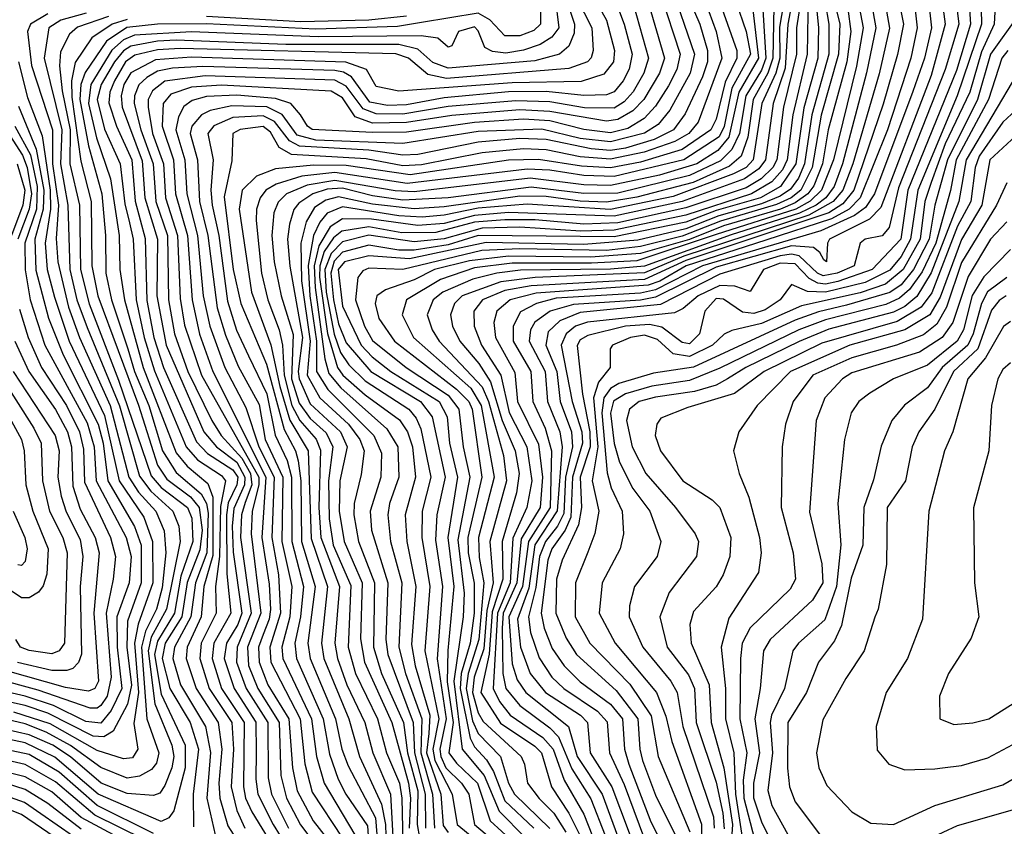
# Model space of a CAD drawing. Extents: x 501367 to 657802, y 482273 to 547541.
# Tile 660 of 714: x 626570 to 629179, y 496940 to 499077. Entities that reach past the tile are written whole.
import ezdxf

# ---------------------------------------------------------------- set-up
doc = ezdxf.new("R2010")
doc.units = 0

msp = doc.modelspace()

# ---------------------------------------------------------------- linework, layer by layer
at = {"layer": '0CON20XD'}
for points in [[(628666.8, 499253.2), (628686.5, 499055), (628684.9, 498975), (628647.3, 498842.7), (628626.1, 498695), (628585.4, 498634.6), (628532.6, 498605), (628415, 498571.1), (628335, 498540.4), (628145, 498501.1), (627785, 498504.9), (627705, 498480.3), (627615, 498466.5), (627575, 498466.2), (627495, 498479.8), (627425, 498460.7), (627403, 498437), (627394.8, 498405.2), (627401.1, 498335), (627415, 498271.1), (627435, 498220.7), (627500.5, 498145), (627631.6, 498065), (627662.8, 498025), (627697.3, 497865), (627675.5, 497765), (627672.1, 497697.9), (627690.7, 497575), (627675.8, 497384.2), (627700.2, 497225), (627683.2, 497145), (627685.8, 497125), (627699.4, 497095), (627740.5, 497055), (627760.3, 497025), (627774.7, 496945), (627865, 496869)], [(628307.2, 499215), (628372.1, 499065), (628392.1, 498995), (628392.1, 498965), (628378.8, 498925), (628333.2, 498826.8), (628302.1, 498785), (628250.9, 498759.1), (628175, 498736.7), (628135, 498730.5), (628084.2, 498734.2), (627965, 498759), (627895, 498761.6), (627785, 498752.1), (627625, 498719.7), (627585, 498717.4), (627495, 498730.7), (627311.4, 498741.4), (627285, 498755.6), (627245, 498806.6), (627215, 498822), (627135, 498817.2), (627084.9, 498795.1), (627068.5, 498775), (627082.3, 498705), (627076.5, 498625), (627079.9, 498585), (627097.5, 498505), (627120.8, 498330.8), (627144.6, 498254.6), (627176.4, 498186.4), (627225, 498085.5), (627246.6, 497976.6), (627278.7, 497908.7), (627290.6, 497865), (627290.8, 497695), (627321.8, 497575), (627313.8, 497495), (627298.9, 497425), (627303.1, 497385), (627374.5, 497225), (627391.1, 497131.1), (627413.9, 497065), (627434, 497025), (627491.3, 496941.3), (627503.3, 496773.3)], [(628684.4, 499235), (628714.2, 499065), (628713.9, 498985), (628668.7, 498825), (628649.6, 498695), (628633, 498657), (628612, 498628), (628585, 498609.2), (628535, 498588.5), (628422.6, 498557.4), (628335, 498522.9), (628207.6, 498492.4), (628065, 498481.1), (627806.3, 498486.3), (627603.1, 498443.1), (627495, 498450.9), (627430.3, 498435), (627413.9, 498415), (627425, 498317.6), (627474.9, 498215), (627503.8, 498183.8), (627553, 498145), (627681.9, 498065), (627702.8, 498025), (627708.5, 497955), (627730.2, 497865), (627704, 497705), (627720.2, 497575), (627704.5, 497405.5), (627702.9, 497322.9), (627718.2, 497215), (627707.4, 497135), (627727.2, 497107.2), (627782.6, 497055), (627816.7, 496955), (627878.5, 496898.5)], [(628703.7, 499225), (628743, 499065), (628739.8, 498985), (628693.8, 498823.8), (628669.9, 498685), (628639.3, 498625), (628614.2, 498605), (628575, 498586.7), (628426.9, 498543.1), (628325, 498503.4), (628215, 498475.8), (628125, 498465.6), (627895, 498469.8), (627794.8, 498465.2), (627585, 498415.1), (627495, 498418.9), (627478.8, 498411.2), (627466, 498394), (627460.2, 498335), (627483.8, 498265), (627505, 498227.1), (627594, 498155), (627705, 498082.2), (627733.3, 498045), (627744.9, 497945.1), (627762.3, 497865), (627730.6, 497699.4), (627747.7, 497557.7), (627745.1, 497495), (627720.5, 497325), (627742.1, 497145), (627800.6, 497075), (627840.2, 496980.2), (627909.9, 496909.9)], [(627995, 499202.1), (628039.6, 499065), (628039.1, 499040.9), (628025, 499006.4), (628000.6, 498985), (627935, 498967.4), (627705, 498948.3), (627665, 498963.5), (627625, 498998.5), (627575, 499011), (627275, 499010.9), (626985, 499022.2), (626935, 499019.9), (626865, 499006.7), (626845, 498994.3), (626821.1, 498965), (626785.7, 498905), (626775.3, 498865), (626795, 498787), (626836.7, 498695), (626848.9, 498588.9), (626861.4, 498538.6), (626870.8, 498495), (626878.5, 498335), (626900.1, 498235), (626927, 498147), (627010.9, 497945), (627041.1, 497911.1), (627105, 497869.7), (627115.6, 497855), (627102.5, 497787.5), (627099.6, 497655), (627089.1, 497575), (627090.4, 497505), (627051.2, 497425), (627047, 497385), (627071.9, 497305), (627131.8, 497215), (627136.5, 497145), (627130, 497045), (627145, 496982.3), (627167, 496935)], [(628293.2, 499173.2), (628357.8, 498985), (628346.2, 498935), (628292.9, 498837.1), (628261.3, 498798.7), (628225, 498775.6), (628135, 498753.4), (628055, 498762), (627953.3, 498786.7), (627785, 498780.7), (627585, 498748.3), (627355, 498757.2), (627305, 498771), (627265.5, 498825.5), (627225, 498845.8), (627131.8, 498848.2), (627075, 498836.4), (627051.6, 498825), (627026.3, 498795), (627022.1, 498775), (627041.2, 498705), (627046.2, 498595), (627068.7, 498505), (627093.7, 498313.7), (627115, 498241), (627149.1, 498159.1), (627205, 498057.7), (627220.7, 497965), (627267.1, 497865), (627264.8, 497695), (627291.3, 497575), (627285.7, 497495), (627264.8, 497415), (627267.5, 497385), (627343.4, 497225), (627356.9, 497125), (627376.6, 497055), (627458, 496918)], [(628568.7, 499158.7), (628565.1, 498974.9), (628552.2, 498935), (628513.6, 498865), (628498.8, 498765), (628481.8, 498715), (628451, 498689), (628354.3, 498645.7), (628205, 498606.9), (628125, 498593.4), (628055, 498595.6), (627965, 498608.7), (627895, 498608.8), (627695, 498581), (627615, 498575.8), (627505, 498588.2), (627415, 498607.6), (627381.2, 498598.8), (627351.2, 498578.8), (627328.8, 498541.2), (627315.3, 498484.7), (627316.6, 498385), (627339.9, 498225), (627331.8, 498135), (627365.4, 498075.4), (627441.4, 498005), (627471.4, 497965), (627482.9, 497935), (627475, 497871.9), (627456.7, 497795), (627455.5, 497765), (627468, 497695), (627510.1, 497585), (627507.1, 497415), (627528.3, 497345), (627586.8, 497215), (627597.7, 497135), (627624.6, 497034.6), (627622.9, 496945), (627629.5, 496909.5)], [(627950, 499135), (627950.2, 499065), (627932, 499048), (627895, 499033.9), (627855, 499033.7), (627815.9, 499075.9), (627785, 499093.7), (627635, 499068.9), (627571.4, 499058.6), (627355, 499051.5), (627064.7, 499065.3), (626935, 499064.4), (626854.2, 499055.8), (626800.1, 499019.9), (626743.3, 498936.8), (626732.1, 498905), (626729.7, 498865), (626752.8, 498742.8), (626787.4, 498615), (626797.6, 498505), (626798.6, 498405), (626813.5, 498335), (626857, 498205), (626874.7, 498145), (626912, 498055), (626948.1, 497935), (626985, 497877.6), (627050.7, 497820.7), (627064.8, 497794.8), (627069.5, 497769.5), (627065.8, 497664.2), (627035.5, 497585), (627023.4, 497495), (626980.2, 497415), (626976, 497385), (626996.2, 497315), (627062.4, 497205), (627075.5, 497135.5), (627066.1, 497015), (627088.1, 496918.1)], [(627989.2, 499135), (627998.2, 499055), (627980.1, 499029.9), (627949.1, 499010.9), (627905, 498995.5), (627858.1, 498988.1), (627822.6, 498992.6), (627802.8, 499002.8), (627785, 499046.9), (627775, 499057.3), (627732.5, 499045), (627715, 499007.5), (627705, 499003.8), (627677.5, 499027.5), (627634.2, 499034.2), (627360.9, 499030.9), (627025.6, 499044.4), (626874.7, 499035.3), (626845, 499023.6), (626814, 498996), (626758.3, 498905), (626752.1, 498855), (626773.4, 498763.4), (626810.7, 498655), (626834, 498505), (626835.3, 498415), (626847.9, 498335), (626897.7, 498155), (626985, 497929.7), (627013.8, 497893.8), (627068.6, 497848.6), (627081.8, 497811.8), (627082.2, 497657.8), (627057.9, 497575), (627051, 497495), (627013.9, 497415), (627011.4, 497385), (627037.5, 497305), (627095.8, 497215), (627105.4, 497145), (627097.6, 497055), (627100, 497015), (627121.9, 496941.9), (627164.2, 496875)], [(628045.5, 499135), (628085.8, 499055), (628089.4, 498995), (628084.5, 498975.5), (628074.4, 498965), (628025, 498947.5), (627700.8, 498920.8), (627651.3, 498931.3), (627600.3, 498975), (627566.3, 498986.3), (626995, 498999.9), (626935, 498997), (626875, 498982.7), (626850.8, 498965), (626821, 498915), (626809.2, 498885), (626806, 498856), (626826.3, 498795), (626866.9, 498705), (626875.9, 498595.9), (626902.6, 498497.4), (626906.9, 498333.1), (626925.3, 498235), (626951.5, 498155), (627038.7, 497958.7), (627067.4, 497927.4), (627135, 497884.6), (627147.7, 497865), (627145.5, 497845), (627122.9, 497797.1), (627117.8, 497765), (627119.3, 497609.3), (627129.4, 497505), (627084.4, 497425), (627080, 497385), (627105.1, 497305.1), (627164.6, 497215), (627163.4, 497045), (627168.8, 497015), (627185, 496978.4), (627254.9, 496865)], [(628080.2, 499155), (628124.4, 499075), (628145.6, 498995), (628143.4, 498965), (628117.6, 498932.4), (628057.3, 498912.7), (627875, 498909.7), (627575, 498887.4), (627515, 498899.5), (627488.9, 498945), (627434.2, 498964.2), (627025, 498976.9), (626930.1, 498969.9), (626865, 498935.9), (626846.5, 498905), (626839.3, 498875), (626842, 498845), (626895, 498702.9), (626901.7, 498605), (626935.2, 498495), (626933.4, 498345), (626958.4, 498215), (627058.4, 497985), (627091.4, 497945), (627145, 497904.5), (627167, 497865), (627165.6, 497845), (627137.9, 497782.1), (627133.5, 497735), (627136, 497666), (627158.6, 497505), (627148.2, 497475), (627117.8, 497425), (627112, 497385), (627138.1, 497305), (627196, 497216), (627196.8, 497136.8), (627195.4, 497065), (627201.5, 497025), (627241.3, 496945), (627297.3, 496855)], [(628188, 499145), (628236.4, 498975), (628223.4, 498935), (628195, 498885.5), (628171.2, 498858.8), (628145, 498842), (628066.5, 498843.5), (627975, 498859.1), (627885, 498861.9), (627705, 498846.4), (627585, 498826.3), (627515, 498826.8), (627480.2, 498840.2), (627435, 498900.9), (627405, 498916.5), (627061.7, 498928.3), (626955, 498913.5), (626921.7, 498888.3), (626910.9, 498865), (626910.4, 498845), (626921.8, 498775), (626951.1, 498695), (626956.6, 498605), (626988.4, 498505), (626995, 498338), (627007.1, 498267.1), (627052, 498135), (627203.6, 497865), (627204, 497845), (627185.9, 497775), (627183, 497715), (627209, 497505), (627174, 497415), (627176.6, 497366.6)], [(628232, 499135), (628278.5, 498975), (628265.4, 498934.7), (628223.6, 498865), (628194.3, 498835), (628155, 498811.9), (628125, 498807.5), (627975, 498833.8), (627895, 498837.9), (627715, 498822.5), (627595, 498803.9), (627505, 498802.8), (627459, 498819), (627425, 498870), (627395, 498887), (627105, 498902.9), (627025, 498897.9), (626970.8, 498879.2), (626950.1, 498855), (626948, 498795), (626977.9, 498705), (626983.3, 498615), (627014.5, 498505), (627027.1, 498335), (627046.6, 498243.4), (627082.1, 498145), (627222.7, 497865), (627211.6, 497705), (627231.2, 497581.2), (627234.9, 497514.9), (627231.3, 497488.7), (627215, 497448.3), (627202.5, 497415), (627204.3, 497375), (627228, 497315), (627283.6, 497225), (627292.8, 497095), (627305, 497034.2), (627347.6, 496955), (627405, 496881.5)], [(628268.1, 499145), (628319.5, 498985), (628311.1, 498945), (628288.7, 498901.3), (628255, 498847.3), (628224.6, 498815), (628181.2, 498788.8), (628135, 498777.3), (628065, 498785.6), (627975, 498808.9), (627905, 498813.5), (627775, 498804.6), (627595, 498779), (627505, 498777.9), (627345, 498786), (627332.3, 498795), (627314.4, 498825), (627288.6, 498855), (627247.9, 498868), (627145, 498876.4), (627065, 498872.7), (627027.5, 498862.5), (627005, 498846.7), (626990.5, 498819.5), (626983.8, 498785), (627007.8, 498705), (627012.6, 498615), (627041.2, 498505), (627056.6, 498345), (627073.8, 498265), (627113.7, 498155), (627169.1, 498049.1), (627203.3, 497945), (627244.4, 497865), (627238.3, 497705), (627255.9, 497605.9), (627260.9, 497505), (627232.5, 497415), (627235.9, 497375), (627313.1, 497225), (627325.4, 497105.4), (627345, 497030.8), (627425, 496908.9)], [(628420.4, 499135), (628470.1, 498995), (628469.9, 498975), (628439.3, 498910.7), (628415, 498813.2), (628401.2, 498785), (628325, 498733.1), (628215, 498699.1), (628135, 498684.1), (628058.6, 498688.5), (627945, 498706.3), (627865, 498704.3), (627605, 498665.9), (627435, 498690.5), (627348.6, 498691.4), (627248.2, 498681.8), (627197.8, 498662.2), (627159.7, 498625), (627151.2, 498575), (627184.2, 498355), (627235.8, 498215.8), (627259.3, 498105), (627285.8, 498015.8), (627334.4, 497934.4), (627342.1, 497702.1), (627385.2, 497575), (627369.9, 497425), (627375.8, 497385), (627442.1, 497225), (627470.2, 497125), (627528.6, 496998.6), (627539.7, 496945), (627542.1, 496855)], [(628536.5, 499146.5), (628547.1, 498975), (628535, 498943.1), (628493.9, 498875), (628477, 498775), (628457.1, 498732.9), (628427.1, 498702.9), (628345, 498663.6), (628155, 498616.8), (628065, 498616.1), (627925, 498632.9), (627705, 498605.1), (627585, 498598.9), (627505, 498609.9), (627425, 498630.1), (627385, 498627.4), (627346.9, 498615), (627309.6, 498590.3), (627296.3, 498573.7), (627285.1, 498534.9), (627280, 498495), (627285.9, 498424.1), (627319.5, 498235), (627307.9, 498145), (627311, 498125), (627339.4, 498059.4), (627419.9, 497985), (627438, 497945), (627417.9, 497855), (627416.2, 497775), (627429.4, 497695), (627477.7, 497585), (627472.9, 497437.1), (627483.7, 497375), (627555.8, 497215), (627600.1, 497055), (627605.8, 497015), (627602.3, 496935)], [(628597.7, 499145), (628583.1, 499056.9), (628583.7, 498975), (628573.1, 498935), (628536.7, 498855), (628513.5, 498705), (628494.6, 498685.4), (628461.6, 498668.4), (628301.4, 498608.6), (628135, 498573.8), (627915, 498587.7), (627785, 498577.3), (627695, 498558.6), (627636.1, 498553.9), (627575, 498556.9), (627425, 498580.9), (627385, 498564.4), (627365, 498540.6), (627348.4, 498505), (627334.1, 498425.9), (627339.1, 498345), (627356.8, 498225), (627356.7, 498145), (627386.8, 498096.8), (627508, 497975), (627528.5, 497928.5), (627527.1, 497865), (627499, 497775), (627502.3, 497725), (627545.6, 497585), (627540, 497435), (627545.2, 497395.2), (627612.8, 497215), (627616.4, 497135), (627644.5, 497025), (627645.5, 496935)], [(628622.1, 499155), (628605.3, 499065), (628598.5, 498948.5), (628566, 498855), (628546.4, 498705), (628528.6, 498681.4), (628490.3, 498655), (628325.1, 498594.9), (628145, 498555.9), (627865, 498565.7), (627775, 498557.8), (627695, 498536.9), (627625, 498531.7), (627502, 498548), (627425, 498549.3), (627392.4, 498527.6), (627362.7, 498477.3), (627350.6, 498425), (627352.6, 498367.4), (627378.5, 498178.5), (627389.1, 498139.1), (627421.3, 498101.3), (627543.1, 497993.1), (627572.2, 497945), (627574.6, 497865), (627550.1, 497795), (627545.6, 497765), (627552.9, 497695), (627582.3, 497585), (627574.9, 497415), (627592.6, 497345), (627635.5, 497225), (627632.8, 497135), (627663.9, 497025), (627668.9, 496935)], [(628640.6, 499135), (628628.4, 499055), (628627.7, 498985), (628593.8, 498845), (628576.1, 498705), (628565.2, 498685), (628534.9, 498655.1), (628495, 498631.5), (628335, 498578.1), (628155, 498538.8), (628065, 498535.4), (627936.1, 498546.1), (627855, 498546.1), (627775, 498539.9), (627672.7, 498512.7), (627582.5, 498512.5), (627495, 498527.8), (627423.4, 498516.6), (627401.3, 498498.7), (627377.2, 498462.8), (627365.2, 498425), (627364.8, 498395), (627385.7, 498245.7), (627411.7, 498155), (627426.3, 498135), (627485, 498082.8), (627576.4, 498016.4), (627598, 497985), (627611, 497945), (627618.5, 497865), (627591.8, 497765), (627595.9, 497695), (627619.4, 497575), (627608.6, 497421.4), (627617.9, 497365), (627656.9, 497235), (627653.7, 497186.3), (627648.3, 497135), (627685.7, 497025), (627692.3, 496942.3), (627705, 496924.1)], [(628659.4, 499145), (628656.7, 498985), (628618, 498825), (628603.6, 498705), (628590.8, 498679.2), (628562.8, 498647.2), (628508.8, 498615), (628335, 498558.9), (628145, 498519.1), (628056.7, 498516.7), (627895, 498526.9), (627795, 498524.1), (627695, 498496.3), (627615, 498488.3), (627495, 498506.1), (627425, 498488.1), (627395, 498457.2), (627378.9, 498415), (627382.4, 498355), (627403.4, 498243.4), (627419.7, 498195), (627442.2, 498162.2), (627485, 498119.9), (627601.2, 498045), (627620.8, 498020.8), (627633, 497993), (627659.8, 497865), (627636, 497775), (627635.3, 497705), (627656.7, 497575), (627643.3, 497405), (627680.2, 497225), (627664.4, 497145), (627669.6, 497115), (627715.6, 497025), (627729.2, 496945), (627826.8, 496865)], [(628141.4, 499145), (628171.7, 499065), (628193.1, 498985), (628185, 498945.3), (628169.3, 498915), (628145, 498885.4), (628125, 498877.8), (628065, 498876), (627965, 498886.6), (627865.4, 498885.4), (627695, 498869.9), (627595, 498850.7), (627545, 498849.7), (627498.1, 498858.1), (627449.4, 498925), (627427.6, 498937.6), (627405, 498941.9)], [(628824.3, 499135.7), (628838.4, 499055), (628814, 498936), (628750.1, 498695), (628728, 498635), (628705.7, 498605), (628679.9, 498585), (628635.8, 498564.2), (628455, 498507.1), (628225, 498424.2), (628135, 498415.6), (627897.2, 498412.8), (627834.5, 498405.5), (627770.3, 498389.7), (627691.2, 498355), (627665.5, 498335), (627649.8, 498295), (627663, 498255), (627681.1, 498225), (627795, 498104.4), (627811.9, 498065), (627852, 497922), (627859.7, 497855), (627815.9, 497695), (627824.1, 497585), (627807.8, 497512.2), (627799.6, 497410.4), (627774.4, 497335), (627769.7, 497295), (627785, 497240.9), (627797.8, 497217.8), (627898.5, 497125), (627907.9, 497105), (627915.9, 497055), (627946.4, 497013.6), (627985.2, 496975.2), (628016.7, 496925)], [(628858.6, 499145), (628874.5, 499054.5), (628846.7, 498933.3), (628777.2, 498695), (628751.3, 498625), (628725.5, 498595), (628660.9, 498559.1), (628330, 498450), (628225, 498406.5), (627936, 498394), (627845, 498382.4), (627742.5, 498345), (627721.9, 498325), (627711.5, 498295), (627716.9, 498265), (627736.2, 498225), (627786.4, 498166.4), (627817.5, 498117.5), (627848.3, 498015), (627882.4, 497935), (627893.3, 497875), (627886.5, 497823.5), (627848.3, 497695), (627849.7, 497595), (627822, 497508), (627814, 497396), (627792.2, 497295), (627843.8, 497213.8), (627935, 497152.8), (627952.3, 497135), (627978.9, 497045), (628025.2, 496975.2), (628055.3, 496915.3)], [(628894.1, 499155), (628911.4, 499065), (628895.7, 498984.3), (628857.4, 498852.6), (628779.8, 498625), (628750.8, 498589.2), (628714.1, 498565), (628335, 498438.6), (628225, 498388.8), (627925, 498371.8), (627855, 498359.6), (627796.6, 498335), (627773.1, 498305), (627774, 498265), (627793.5, 498215), (627844.9, 498135), (627866.6, 498036.6)], [(628938.6, 499135), (628948.1, 499055), (628930.6, 498975), (628869, 498785), (628797, 498605), (628767.4, 498575), (628720.7, 498549.3), (628547.2, 498492.8), (628335.8, 498425), (628265.7, 498384.3), (628235, 498373.5), (627938, 498352), (627870, 498335), (627834.3, 498305), (627826.4, 498275), (627830.5, 498235), (627882.2, 498142.2), (627889.1, 498065), (627945, 497952.3), (627954.9, 497865), (627948.6, 497785), (627898.7, 497701.3), (627887.5, 497585), (627851, 497505), (627848.4, 497465), (627850.1, 497345), (627858.5, 497305), (627895, 497260.5), (627975, 497201.4), (627997.2, 497177.2), (628032.6, 497092.6), (628082.9, 497012.9), (628158.8, 496818.8)], [(628976.6, 499135), (628985.5, 499055), (628967.2, 498975), (628936.5, 498886.5), (628834.4, 498615), (628810.7, 498579.3), (628781.7, 498558.3), (628692.9, 498517.1), (628378.9, 498425), (628255, 498360.8), (628215, 498352.1), (627991.4, 498338.6), (627939, 498325), (627897.1, 498302.9), (627877.2, 498265), (627877.7, 498225), (627924.2, 498145), (627929.7, 498065), (627961.9, 497995), (627979.2, 497935), (627975.3, 497785), (627917.7, 497695), (627902.6, 497575), (627866.1, 497495), (627875, 497370.8), (627888.5, 497328.5), (627910.9, 497295), (628023.8, 497205), (628047.3, 497125), (628112.9, 497025), (628176.1, 496855)], [(629011.3, 499145), (629022.4, 499065), (628985, 498928.4), (628851.2, 498578.8), (628821.7, 498548.3), (628715.9, 498495), (628710.4, 498485), (628707.5, 498435), (628700.6, 498440.6), (628689.8, 498459.8), (628673.2, 498473.2), (628615, 498477.8), (628415, 498421.3), (628255, 498341.3), (628215, 498333.5), (628037.5, 498322.6), (627975.2, 498305), (627934.8, 498275.2), (627923.7, 498255), (627920, 498225), (627962, 498145), (627968.7, 498065), (628000.7, 497985), (628007.5, 497945), (627994, 497776), (627934.6, 497685.4), (627918.9, 497571.1), (627889.2, 497489.2), (627896.6, 497415), (627922.4, 497345), (627963.2, 497295), (628056.1, 497235), (628074.1, 497215), (628081.4, 497135), (628139.2, 497045), (628210.2, 496855)], [(629048.6, 499145), (629057.9, 499065), (629021.9, 498945), (628898.7, 498631.3), (628873.5, 498526.5), (628855, 498503.7), (628810, 498495), (628796.9, 498485), (628781, 498425), (628736, 498405), (628698.6, 498398.6), (628683.7, 498405), (628635, 498451.4), (628615, 498455.7), (628585, 498451.3), (628425, 498402.6), (628267.7, 498322.3), (628055, 498301), (628001, 498279), (627970.4, 498249.6), (627963.8, 498215), (627992.9, 498145), (628002.4, 498065), (628032.2, 497985), (628034.8, 497945), (628015.9, 497865), (628011.5, 497768.5), (627995.1, 497735), (627962.9, 497695), (627946.9, 497655), (627937.4, 497572.6), (627917.8, 497495), (627923.5, 497453.5), (627946.6, 497386.6), (627980, 497335), (628011.9, 497305), (628101.1, 497245), (628126.7, 497216.7), (628132.9, 497135), (628171.3, 497051.3), (628237.3, 496875)], [(629083.6, 499145), (629088.8, 499065), (629052.4, 498942.4), (628923, 498625), (628904.1, 498495), (628828.9, 498415), (628737.2, 498382.8), (628705, 498375.9), (628685, 498378.7), (628661.5, 498391.5), (628625, 498429.7), (628585, 498431.9), (628541, 498415), (628505, 498357.1), (628465, 498370.9), (628425, 498373), (628367.3, 498345), (628328.3, 498311.7), (628305, 498299.9), (628074.2, 498275.8), (628042.9, 498265), (628018.2, 498245), (628004.7, 498215), (628034, 498065), (628059.7, 497985), (628060.8, 497955), (628034.8, 497865.2), (628030.6, 497759.4), (628015.6, 497724.4), (627980.2, 497675), (627969.3, 497645), (627951.4, 497505), (627959.7, 497465), (627981.1, 497411.1), (628012.8, 497365), (628055, 497323), (628135, 497263.9), (628167.3, 497225), (628172.7, 497145), (628184.3, 497105), (628242.3, 496952.3), (628305, 496830.4)], [(629116.7, 499145), (629118.6, 499065), (629054, 498875), (628949.3, 498625), (628930.4, 498495), (628905, 498449.4), (628875, 498413.3), (628809.6, 498380.4), (628705, 498354.7), (628656.9, 498356.9), (628614.8, 498375.2), (628584.8, 498335), (628545, 498307.7), (628515, 498298.8), (628485, 498301.8), (628435, 498336.5), (628415, 498338.3), (628385.1, 498305), (628371.3, 498245), (628345, 498218.4), (628325, 498221.6), (628271.8, 498261.8), (628239, 498269), (628175.4, 498264.6), (628075, 498240.4), (628055, 498228.8), (628046.7, 498213.3), (628061.4, 498085), (628080.5, 497985), (628081.2, 497945), (628054.6, 497865), (628058.2, 497785), (628050.9, 497739.1), (628007.7, 497645), (627992.1, 497595), (627990.1, 497505), (628018.3, 497438.3), (628045.1, 497395), (628150.1, 497300.1), (628207.9, 497225), (628212.7, 497145), (628220.1, 497115), (628255, 497022.7), (628310.6, 496910.6)], [(629156.6, 499146.5), (629151.8, 499065), (629118.5, 498991.5), (629087.2, 498885), (629022.1, 498747.9), (628984.7, 498645.3), (628968.5, 498595), (628955.4, 498495), (628910.5, 498415), (628863.9, 498376.1), (628797, 498353), (628641.3, 498318.7), (628535, 498271.7), (628456.6, 498253.4), (628436.7, 498243.3), (628405.4, 498214.6), (628345, 498184.6), (628301.4, 498191.4), (628259.9, 498229.9), (628225, 498241.2), (628188, 498235), (628140.3, 498215), (628134.7, 498205), (628134.7, 498155), (628103.4, 498116.6), (628090.4, 498075), (628101.7, 497945), (628086.8, 497855), (628104.6, 497775), (628094.1, 497715.9), (628075, 497666.2), (628042.3, 497585), (628042, 497495), (628081, 497425), (628186.7, 497316.7), (628243.3, 497233.3), (628261.5, 497125), (628345.9, 496925.9)], [(628385.8, 499125), (628415.3, 499045), (628430.1, 498975), (628367.2, 498805), (628342.8, 498775), (628305.8, 498754.2), (628224.6, 498725.4), (628135, 498707.5), (628055, 498713.2), (627965, 498731.8), (627905, 498734.1), (627795, 498724), (627635, 498692.2), (627585, 498689.9), (627487.9, 498707.9), (627289.9, 498719.9), (627257.7, 498737.7), (627235, 498778.6), (627215, 498793.3), (627154.3, 498785.7), (627134.4, 498775), (627132.5, 498702.5), (627112.3, 498607.7), (627135.9, 498415), (627156, 498325), (627223.9, 498163.9), (627271, 497991), (627300.8, 497935), (627308.1, 497908.1), (627315.1, 497855.1), (627316.8, 497695), (627353.2, 497575), (627333.2, 497425), (627339.3, 497385), (627406.4, 497225), (627423.8, 497145), (627440.1, 497100.1), (627513.1, 496963.1), (627522.1, 496842.1)], [(628467.7, 499125), (628495, 499045.3), (628506.2, 498985), (628457.2, 498895), (628436.5, 498793.5), (628423.3, 498766.7), (628329.6, 498705), (628145, 498661.4), (628065, 498663.6), (627975, 498678.4), (627915, 498681), (627596.9, 498643.1), (627405, 498671.5), (627317.8, 498662.2), (627249.3, 498640.7), (627222.5, 498625), (627207, 498605), (627197.2, 498575), (627197, 498545), (627210.6, 498405), (627227.6, 498335), (627257.5, 498255), (627266.6, 498215), (627270.5, 498135), (627291.3, 498055), (627312.1, 498015), (627355.3, 497965.3), (627366.7, 497936.7), (627363.1, 497785), (627368, 497705), (627417.1, 497575), (627405.4, 497425), (627411.9, 497385), (627437.2, 497315), (627484.9, 497215), (627505.8, 497135), (627552.5, 497025), (627561.5, 496865)], [(628764, 499105), (628772.3, 499045), (628761.9, 498965), (628711.9, 498785), (628697.2, 498695), (628673.9, 498636.1), (628658.1, 498615), (628625, 498591.6), (628585.7, 498575), (628435, 498530.4), (628345, 498494.6), (628215, 498457.7), (628082.1, 498447.9), (627865, 498450.5), (627761.7, 498438.3), (627669, 498415), (627615, 498387.7), (627539, 498361), (627516.2, 498345), (627511.6, 498325), (627522, 498285), (627563.1, 498225), (627727.8, 498097.8), (627759.9, 498065), (627768.8, 498045), (627794.6, 497865), (627757.5, 497705), (627758.2, 497665), (627774.4, 497584.4), (627773.8, 497505), (627763.2, 497425), (627739.7, 497345), (627736.8, 497305), (627763.3, 497173.3), (627775, 497150.4), (627806.7, 497116.7), (627825.4, 497085.4), (627855, 497007.6), (627932.2, 496935)], [(628791.4, 499125), (628804.3, 499055), (628786.7, 498953.3), (628726, 498705), (628694.5, 498625), (628664, 498596), (628626.2, 498575), (628415, 498507.9)], [(626645, 499092.1), (626598.7, 499065), (626591.1, 499045), (626601.5, 498955), (626656.7, 498785), (626656.8, 498695), (626672.9, 498585), (626667.1, 498497.1), (626671, 498435), (626699.3, 498315), (626728.8, 498235), (626809.6, 498055), (626859, 497865), (626885, 497825), (626931.1, 497775), (626952.6, 497722.6), (626957.4, 497665), (626947.9, 497572.1), (626932.7, 497515), (626903.3, 497456.7), (626892.5, 497415), (626907.3, 497225), (626938.6, 497135), (626932.5, 497107.5), (626919.3, 497090.7), (626887.2, 497072.8), (626855, 497067.8), (626785, 497096.4), (626704.6, 497154.6), (626640.4, 497189.6), (626585, 497211.4), (626435, 497247.4)], [(626805.4, 499084.6), (626723.1, 499056.9), (626701.7, 499038.3), (626678.7, 498991.3), (626675.3, 498954.7), (626682.3, 498887.7), (626703.5, 498785), (626702.8, 498695), (626728.9, 498585), (626731.6, 498415), (626754, 498324), (626832.3, 498122.3), (626918.6, 497868.6), (626945, 497837.2), (627014.5, 497785), (627026.3, 497756.3), (627028.6, 497695), (626997.5, 497602.5), (626980.1, 497505), (626935, 497430.7), (626927.6, 497395), (626945, 497290.4), (627008.3, 497155), (627008.4, 497095), (626978.7, 496981.3), (626965, 496962.4), (626945, 496953.4), (626777.9, 497025), (626663.3, 497123.3), (626585, 497161.1), (626455, 497188.4)], [(626746.5, 499093.5), (626679.4, 499075), (626647.4, 499055), (626634.7, 498975), (626681.4, 498785), (626678, 498695), (626697.7, 498585), (626702.8, 498415), (626721.8, 498335), (626748.8, 498261.2), (626834.3, 498054.3), (626888, 497868), (626917.9, 497827.9), (626976.1, 497775), (626992.2, 497735), (626995.3, 497695), (626959.2, 497515), (626918.9, 497441.1), (626910.2, 497405), (626928.1, 497265), (626973.4, 497155), (626978.1, 497125), (626973.5, 497095), (626955, 497048.3), (626941.6, 497028.4), (626925, 497021.5), (626855, 497026.9), (626786.4, 497055), (626704.7, 497124.7), (626658.2, 497155), (626595, 497182.7), (626470.8, 497210.8)], [(627595, 499085.7), (627495, 499075.4), (627315, 499071.2), (627065, 499085)], [(628512.4, 499102.4), (628527.1, 498975), (628475.7, 498884.3), (628448.7, 498765), (628420, 498730), (628363.9, 498695), (628265.3, 498664.7), (628135, 498637.1), (628065, 498639.5), (627922.9, 498657), (627615, 498620.3), (627565, 498623.3), (627405, 498650.9), (627331.7, 498638.2), (627277.2, 498615), (627255, 498593.6), (627243.2, 498565), (627238.6, 498505), (627244.5, 498435), (627262.8, 498345), (627295, 498242.7), (627290.6, 498125), (627311, 498061), (627340.1, 498020.1), (627382, 497982), (627399.8, 497945), (627388.7, 497855), (627390, 497755), (627400.9, 497685), (627447.8, 497577.8), (627440.1, 497415), (627460.2, 497345), (627517.7, 497225), (627542.2, 497135), (627576, 497055), (627583, 497015), (627585.8, 496855.8)], [(629215, 499087.9), (629141.9, 498985), (629107.4, 498865), (629028, 498705), (628994.8, 498585.2), (628979.6, 498495), (628937.9, 498415), (628905.5, 498374.5), (628875.7, 498354.3), (628760.7, 498320.7), (628686.8, 498303.2), (628625, 498280.4), (628355, 498156.3), (628249.6, 498140.4), (628157.4, 498112.6), (628135, 498099.5), (628117.9, 498075), (628112.8, 498035), (628126.6, 497876.6), (628137.1, 497837.1), (628166.2, 497775), (628169.8, 497715), (628160.8, 497675), (628113.7, 497585), (628105.5, 497505), (628147.8, 497425), (628257.1, 497295), (628282.3, 497232.3), (628298.2, 497165), (628376.2, 496946.2), (628375.4, 496855)], [(626855, 499077), (626814.8, 499065), (626761.3, 499028.7), (626716.8, 498963.2), (626707.3, 498915), (626708.2, 498871.8), (626732.2, 498702.2), (626759.6, 498595), (626761.4, 498425), (626777, 498345), (626885.3, 498055.3), (626935, 497896.8), (626960, 497860), (627022.9, 497812.9), (627045.3, 497785), (627053.2, 497725), (627047.4, 497672.6), (627013.8, 497586.2), (626999.4, 497495), (626956, 497425), (626948, 497385), (626967.5, 497305), (627021.4, 497215), (627043.8, 497145), (627029.9, 497025), (627030.8, 496939.2)], [(629188.3, 498995), (629172.5, 498975), (629136.4, 498865), (629050.7, 498705), (629035.9, 498624.1), (628997, 498485), (628961.1, 498408.9), (628927.9, 498362.1), (628901.1, 498338.9), (628865, 498322.1), (628705, 498281.8), (628634.7, 498255.3), (628425, 498153.6), (628345, 498121), (628245, 498105.7), (628175, 498085.8), (628143.6, 498066.4), (628135.5, 498034.5), (628145, 497953.8), (628159.4, 497905), (628194.6, 497835), (628239.3, 497775), (628268.8, 497695), (628259.2, 497655), (628199.2, 497575), (628185.6, 497524.4), (628184.4, 497495), (628221.2, 497415), (628295.2, 497325), (628311.9, 497295), (628326.6, 497205), (628407.9, 496965), (628410, 496935)], [(626566.7, 498965), (626590.8, 498870.8), (626629.4, 498769.4), (626650.5, 498625), (626651.4, 498575), (626638, 498485), (626643.2, 498415), (626662, 498342), (626701.2, 498225), (626795, 498027.9), (626833.7, 497855), (626899.4, 497759.4), (626922.1, 497695), (626923.1, 497585), (626884, 497476), (626874.6, 497425), (626884.8, 497295), (626872.3, 497212.3), (626882.9, 497145), (626868.7, 497121.3), (626845, 497118.6), (626775, 497141.5), (626651.3, 497211.3), (626555, 497242.3)], [(627405, 498941.9), (627055, 498952.7), (626975, 498948.6), (626935, 498939.8), (626906.9, 498923.1), (626886.2, 498903.8), (626874.3, 498875), (626873.7, 498855), (626891.5, 498785), (626923.6, 498695), (626931.1, 498595), (626961.9, 498505), (626964, 498335), (626979.9, 498245), (627015.6, 498145), (627079.2, 498015), (627104.2, 497975), (627158.5, 497915), (627181.9, 497875), (627185, 497845), (627167.6, 497797.6), (627157.5, 497765), (627155.5, 497705), (627183.7, 497505), (627145.9, 497415), (627144.8, 497375), (627170.1, 497305), (627227.6, 497215), (627228.8, 497068.9), (627237.5, 497025), (627282.6, 496935)], [(629214, 498935), (629077.2, 498705), (629057.9, 498595), (628985, 498405.7), (628946.6, 498343.4), (628915, 498316.8), (628885, 498301.7), (628713.5, 498256.5), (628635.3, 498224.7), (628493.5, 498155), (628445.6, 498125), (628415, 498108.9), (628358.1, 498091.9), (628255, 498077.1), (628211.4, 498065), (628185.6, 498045), (628177.4, 498015), (628192.5, 497945), (628229, 497875), (628307.6, 497785), (628360, 497715), (628368.6, 497695), (628362.9, 497655), (628290.6, 497559.4), (628265.9, 497495), (628285.5, 497415), (628341.7, 497341.7), (628357.8, 497305), (628362.5, 497215), (628415, 497056.9), (628433, 496975), (628436.2, 496933.8)], [(629255, 498878.9), (629175, 498805.5), (629112.2, 498715), (629101.5, 498685), (629090.2, 498595), (629055, 498529.4), (628987, 498353), (628958.7, 498315), (628895, 498277.2), (628695, 498219.9), (628542.4, 498145), (628463.5, 498086.5), (628340.3, 498049.7), (628268.9, 498021.1), (628257.8, 498005), (628253.8, 497975), (628267.6, 497935), (628327.4, 497855), (628405, 497805.3), (628424.7, 497785), (628454, 497705), (628451.1, 497655), (628433.7, 497606.3), (628415, 497574.7), (628355, 497509.6), (628345.8, 497475), (628349.2, 497425), (628396.6, 497315), (628402.3, 497215), (628435.6, 497095.6), (628458.8, 496945), (628452.7, 496855)], [(626567.4, 498847.4), (626613.9, 498733.9), (626634.1, 498625), (626632.8, 498575), (626610.3, 498495), (626613.2, 498413.2), (626646.2, 498286.2), (626685, 498189.1), (626778.1, 498005), (626791.3, 497955), (626803.7, 497855), (626874.3, 497734.3), (626891.6, 497685), (626892.3, 497585), (626856.2, 497483.9), (626853.9, 497415), (626866.2, 497313.8), (626856, 497264), (626817.8, 497192.2), (626792.9, 497177.1), (626765, 497179.4), (626645, 497239.7), (626585, 497260.4), (626475, 497284.4)], [(626557.6, 498795), (626598.4, 498718.4), (626616.7, 498635), (626614.4, 498575), (626584, 498485), (626585, 498414.4), (626598.3, 498335), (626637.1, 498215), (626748.7, 498008.7), (626767.1, 497945), (626773, 497855), (626851.9, 497705), (626865.1, 497655), (626860.3, 497585), (626827.9, 497495), (626828.6, 497415), (626840.8, 497305), (626812.8, 497247.2), (626785, 497213.7), (626745, 497217.5), (626660, 497260), (626585, 497284.9), (626495.2, 497305.2)], [(626528.2, 498795), (626577.5, 498717.5), (626590.1, 498685), (626601.9, 498615), (626595.7, 498575), (626564.9, 498495.1)], [(629220.5, 498779.5), (629139.9, 498705), (629118.7, 498585), (629065, 498494.2), (629008.5, 498341.5), (628981.4, 498295), (628914.9, 498255.1), (628769.3, 498215), (628611.8, 498145), (628523.8, 498055), (628475.5, 497985), (628461.5, 497935), (628476.1, 497875), (628501.7, 497811.7), (628530.4, 497705), (628534.8, 497665), (628527.1, 497612.9), (628488.1, 497551.9), (628448.6, 497491.4), (628428.5, 497415), (628439.6, 497305), (628439.7, 497225), (628461.9, 497135), (628466.8, 497025), (628487.5, 496887.5)], [(626563.7, 498695), (626584.1, 498625), (626578.9, 498585), (626548.5, 498505)], [(629185, 498644.4), (629157.8, 498585), (629065, 498433.6), (629025.2, 498315), (628999.9, 498270.1), (628965, 498241.8), (628892.9, 498215), (628775, 498181.2), (628671.2, 498135), (628619.6, 498065), (628599.1, 498005), (628589.8, 497945), (628587.9, 497785), (628618.9, 497665), (628625.2, 497594.8), (628611.6, 497568.4), (628505, 497465.8), (628484.1, 497425), (628479.4, 497385), (628478.2, 497225), (628496.6, 497135), (628487.2, 497062.8), (628488.5, 497015), (628516.5, 496906.5)], [(629185, 498541), (629142.1, 498495), (629083.3, 498396.7), (629042.4, 498275), (629013.8, 498235), (628954.2, 498195.9), (628775, 498141.4), (628750.3, 498125), (628703.5, 498075), (628680, 498015), (628662.5, 497772.5), (628695, 497635.8), (628698, 497585), (628670.9, 497539.1), (628558.5, 497435), (628540.5, 497405), (628531.7, 497305), (628517.3, 497225), (628530.4, 497135), (628514.3, 497055), (628514.6, 497015.4), (628535, 496951.9), (628555, 496912)], [(628415, 498507.9), (628205, 498438.3), (628085, 498431.3), (627875, 498431.9), (627775, 498419.5), (627685, 498388.5), (627595.2, 498335), (627583.5, 498295), (627613.3, 498235), (627765, 498100.9), (627793, 498055), (627827.1, 497865), (627785.5, 497705), (627787.4, 497652.6), (627799.7, 497585), (627786.6, 497435), (627758.3, 497345), (627752.9, 497305), (627769.9, 497219.9), (627785, 497186.3), (627844, 497125), (627865.1, 497055), (627880.6, 497025), (627975, 496934.2)], [(629195, 498467.6), (629124.6, 498395.4), (629093.9, 498346.1), (629070.3, 498255), (629054, 498225), (628975, 498161.3), (628885.4, 498125), (628822.4, 498087.6), (628793.1, 498065), (628773.3, 498035), (628755.6, 497964.4), (628737.5, 497795), (628745.7, 497685.7), (628733.7, 497575), (628703.1, 497486.9), (628633.3, 497425), (628618.5, 497405), (628596.1, 497305), (628561.9, 497235), (628558.4, 497215), (628564.4, 497135), (628552.2, 497035), (628563, 496995), (628605, 496918.3)], [(629185, 498393.6), (629134.5, 498355.5), (629117.9, 498325), (629096.4, 498245), (629082.2, 498215), (629013.9, 498155), (628975, 498101.9), (628914.1, 498055.9), (628880.5, 498015), (628852.5, 497947.5), (628832.5, 497857.5), (628806.4, 497785), (628804.2, 497685), (628772.9, 497597.1), (628747.6, 497472.4), (628728.6, 497431.4), (628686.8, 497375), (628654.5, 497295), (628604.9, 497215), (628604, 497094), (628609.5, 497045), (628625, 497005.4), (628707.5, 496895)], [(629183.3, 498345), (629165, 498332.7), (629145, 498307.1), (629108.4, 498205), (629044.1, 498145), (628995, 498044.7), (628951.9, 497985), (628934.8, 497945), (628916.9, 497855), (628868.4, 497785), (628866.5, 497633.5), (628844.2, 497515), (628835.5, 497494.5), (628807.8, 497405), (628758.5, 497331.5), (628698, 497222), (628681.2, 497135), (628687.5, 497095), (628708.3, 497048.3), (628775, 496978.2), (628825, 496948.2), (628885, 496944.8)], [(626569.7, 498309.7), (626592.7, 498235), (626628.2, 498155), (626693.9, 498055), (626728.3, 497985), (626738.8, 497938.8), (626741.5, 497851.5), (626810.9, 497705), (626823.8, 497655), (626818.1, 497595), (626799, 497505), (626812.3, 497335), (626801.8, 497285), (626785, 497260.4), (626775, 497253.5), (626757.2, 497252.8), (626619.5, 497300.5), (626505, 497331.6)], [(629195, 498277.6), (629176.2, 498263.8), (629129.1, 498180.9), (629082.4, 498125), (629041.9, 497985), (629020.3, 497935), (628979.1, 497775), (628961.5, 497488.5), (628922.2, 497385), (628866, 497295), (628838.9, 497205), (628841.9, 497141.9), (628872.5, 497105), (628915, 497089.6)], [(626557.2, 498225), (626594.1, 498145), (626665, 498044.5), (626696.6, 497985), (626707.6, 497945), (626710.9, 497840.9), (626730.5, 497780.5), (626770.2, 497705), (626780.4, 497665), (626766.8, 497505), (626779, 497325), (626769.2, 497305), (626752.1, 497297.9), (626691.8, 497308.1), (626533, 497353)], [(629195, 498167.8), (629175, 498150.4), (629161.2, 498125), (629144.8, 498055), (629137.9, 497935), (629096.6, 497783.4), (629099.7, 497585), (629111.3, 497495), (629091.1, 497438.9), (629031.2, 497345), (629006.9, 497285), (629008, 497225), (629045, 497210)], [(626511.4, 498145), (626608, 497995), (626626.8, 497955), (626630.4, 497855), (626649.2, 497775), (626684.8, 497704.8), (626695.8, 497664.2), (626689.3, 497425), (626675, 497405.2), (626655, 497397.3), (626595, 497405.8), (626571.9, 497415), (626560, 497435)], [(626552.8, 498145), (626664.5, 497975), (626674.7, 497935), (626671.5, 497865), (626680.3, 497815), (626693, 497773), (626730, 497700), (626737.4, 497655), (626730.8, 497575), (626733.8, 497396.2), (626726.2, 497373.8), (626711.4, 497358.6), (626695, 497352.7), (626655, 497353.3), (626564, 497374)], [(626505, 498091.3), (626575.1, 497965.1), (626582.2, 497935), (626586.5, 497845), (626604.7, 497775), (626645.9, 497675), (626642, 497608), (626632.7, 497577.3), (626619.7, 497560.3), (626595, 497545.5), (626575, 497545.8), (626396.4, 497665)], [(627866.6, 498036.6), (627913.3, 497945), (627927, 497855), (627914.1, 497785), (627876.5, 497703.5), (627869.2, 497585), (627836, 497505), (627824.4, 497305), (627841.2, 497271.2), (627869.5, 497235), (627955.7, 497175.7), (627983.8, 497145), (628012.7, 497062.7), (628065, 496972.3), (628145, 496768.4)], [(626553.3, 497775), (626584.1, 497705), (626590, 497675), (626585, 497641.5), (626575, 497630.8), (626565, 497632.7)], [(627176.6, 497366.6), (627201.2, 497305), (627257.4, 497215), (627262.1, 497075), (627276.7, 497015), (627314, 496944), (627380.8, 496855), (627388, 496775), (627425, 496698.4), (627434.1, 496665), (627430.4, 496639.6), (627415, 496611.7), (627365.3, 496594.7), (627075, 496573.3), (627045.9, 496575.9), (627025, 496588.2), (627017.1, 496655), (626997.8, 496675), (626845, 496776.4), (626775, 496805.9), (626674.1, 496834.1), (626585, 496899.4), (626520.4, 496930.4)], [(629045, 497210), (629095, 497214.7), (629137.5, 497225), (629245, 497292.5)], [(628915, 497089.6), (628995, 497092.3), (629015, 497094.8), (629065, 497101.6), (629135, 497121.6), (629254.6, 497185.4)], [(626925, 496921.5), (626775, 496995.7), (626675, 497083.5), (626595, 497130.2), (626465, 497158.1)], [(626964, 496874), (626769.5, 496969.5), (626665, 497058.3), (626585, 497104.3), (626415, 497142.8)], [(628885, 496944.8), (628994.2, 496995.8), (629175, 497050.2), (629335, 497142.8)], [(627015, 496813), (626733.4, 496963.4), (626655, 497031.2), (626585, 497071.6), (626389.5, 497119.5)], [(626732.8, 496932.8), (626645, 497000.8), (626585, 497037.5), (626532.8, 497055)], [(626713.1, 496913.1), (626583, 497003), (626505, 497030.7)], [(626697.7, 496887.7), (626575, 496971.4), (626500.8, 497000.8)], [(628825, 496846.2), (628865, 496854.3), (629055, 496942.3), (629225, 496991)]]:
    msp.add_lwpolyline(points, dxfattribs=at)

doc.saveas('drawing.dxf')
